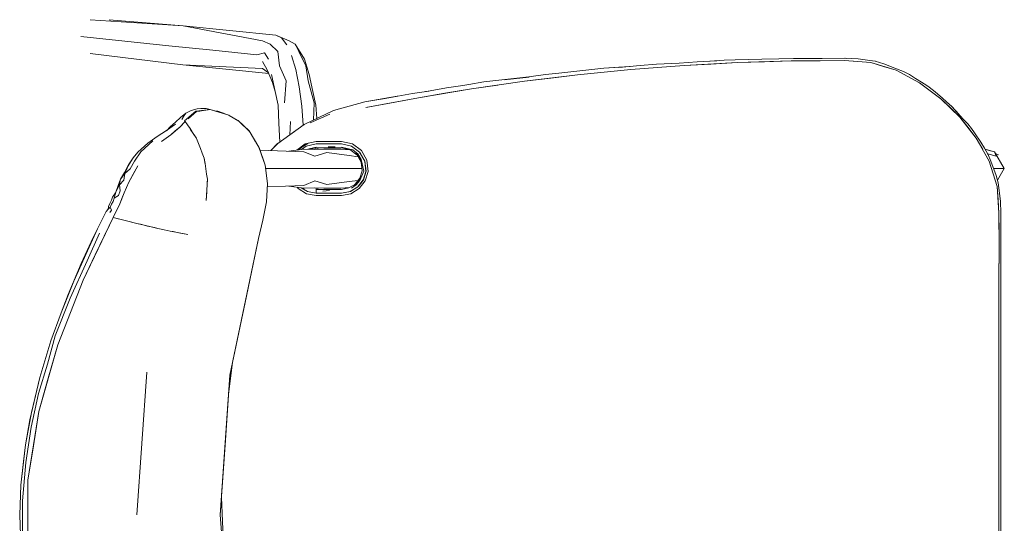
# Model space of a CAD drawing. Header units: millimetres. Extents: x -261 to 187, y -214 to 106.
# Tile 963 of 1056: x -209.357 to -208.833, y 18.329 to 18.596. Entities that reach past the tile are written whole.
import ezdxf

# ---------------------------------------------------------------- set-up
doc = ezdxf.new("R2010")
doc.units = ezdxf.units.MM
doc.header["$LTSCALE"] = 0.005
doc.header["$MEASUREMENT"] = 0
doc.layers.add('IFC-Elemento de mobília-Contorno', color=9, linetype='Continuous', lineweight=5)

msp = doc.modelspace()

# ---------------------------------------------------------------- linework, layer by layer
at = {"layer": 'IFC-Elemento de mobília-Contorno', "lineweight": 5}
for p, q in [((-209.31905, 18.59597), (-209.2697, 18.5928)), ((-209.30901, 18.59597), (-209.2697, 18.5928)), ((-209.2697, 18.5928), (-209.22752, 18.5847)), ((-209.2697, 18.5928), (-209.2204, 18.58773)), ((-209.32412, 18.587), (-209.30072, 18.58459)), ((-209.2204, 18.58773), (-209.21748, 18.58631)), ((-209.2204, 18.58773), (-209.21333, 18.5847)), ((-209.21748, 18.58631), (-209.21468, 18.58269)), ((-209.30072, 18.58459), (-209.27731, 18.58218)), ((-209.27731, 18.58218), (-209.25391, 18.57977)), ((-209.22752, 18.5847), (-209.22355, 18.58295)), ((-209.22355, 18.58295), (-209.21932, 18.57916)), ((-209.21333, 18.5847), (-209.21015, 18.58295)), ((-209.21015, 18.58295), (-209.20831, 18.57916)), ((-209.21015, 18.58295), (-209.20524, 18.57497)), ((-209.31916, 18.57802), (-209.26984, 18.57207)), ((-209.25391, 18.57977), (-209.23051, 18.57737)), ((-209.23051, 18.57737), (-209.22641, 18.57846)), ((-209.22641, 18.57846), (-209.22434, 18.57497)), ((-209.21932, 18.57916), (-209.21853, 18.57153)), ((-209.2121, 18.57701), (-209.20985, 18.56949)), ((-209.20831, 18.57916), (-209.20449, 18.57153)), ((-209.20524, 18.57497), (-209.20274, 18.56694)), ((-208.97634, 18.57459), (-208.96213, 18.575)), ((-208.96213, 18.575), (-208.95325, 18.57525)), ((-208.95325, 18.57525), (-208.94535, 18.57533)), ((-208.94535, 18.57533), (-208.93692, 18.57546)), ((-208.93692, 18.57546), (-208.93023, 18.57532)), ((-208.93067, 18.57533), (-208.91803, 18.57553)), ((-208.93059, 18.57532), (-208.91804, 18.57553)), ((-208.91804, 18.57553), (-208.91725, 18.57546)), ((-208.91803, 18.57553), (-208.91724, 18.57546)), ((-208.91783, 18.57548), (-208.91101, 18.57522)), ((-208.91101, 18.57522), (-208.90473, 18.5744)), ((-209.26984, 18.57207), (-209.22762, 18.57004)), ((-209.26984, 18.57207), (-209.22425, 18.56738)), ((-209.22762, 18.57004), (-209.22441, 18.56775)), ((-209.22759, 18.57372), (-209.22512, 18.56942)), ((-209.22512, 18.56942), (-209.22228, 18.56271)), ((-209.21853, 18.57153), (-209.21505, 18.56357)), ((-209.20985, 18.56949), (-209.20801, 18.56039)), ((-209.20449, 18.57153), (-209.20333, 18.56357)), ((-209.06212, 18.56844), (-209.04618, 18.57028)), ((-209.06015, 18.56669), (-209.03184, 18.56949)), ((-209.05415, 18.56936), (-209.04618, 18.57028)), ((-209.04618, 18.57028), (-209.03216, 18.5712)), ((-209.04618, 18.57028), (-209.03817, 18.57081)), ((-209.04599, 18.56809), (-209.03184, 18.56949)), ((-209.03817, 18.57081), (-209.03219, 18.5712)), ((-209.03814, 18.57062), (-209.02691, 18.57172)), ((-209.03184, 18.56949), (-209.00347, 18.57165)), ((-209.03184, 18.56949), (-209.01766, 18.57057)), ((-209.02691, 18.57172), (-209.01817, 18.57237)), ((-209.01817, 18.57237), (-209.00616, 18.57291)), ((-209.00616, 18.57291), (-208.99652, 18.5736)), ((-209.00347, 18.57165), (-208.97506, 18.57318)), ((-209.00347, 18.57165), (-208.98927, 18.57241)), ((-208.99652, 18.5736), (-208.98615, 18.57419)), ((-208.98991, 18.57398), (-208.98214, 18.57449)), ((-208.98963, 18.57399), (-208.98214, 18.57449)), ((-208.98927, 18.57241), (-208.97506, 18.57318)), ((-208.98214, 18.57449), (-208.97634, 18.57459)), ((-208.97506, 18.57318), (-208.94663, 18.57407)), ((-208.97506, 18.57318), (-208.96085, 18.57363)), ((-208.96085, 18.57363), (-208.94663, 18.57407)), ((-208.94663, 18.57407), (-208.91821, 18.57431)), ((-208.94663, 18.57407), (-208.93889, 18.57413)), ((-208.93889, 18.57413), (-208.93115, 18.5742)), ((-208.93115, 18.5742), (-208.91821, 18.57431)), ((-208.91821, 18.57431), (-208.9112, 18.57379)), ((-208.91821, 18.57431), (-208.9042, 18.57326)), ((-208.9112, 18.57379), (-208.9042, 18.57326)), ((-208.90473, 18.5744), (-208.90202, 18.57398)), ((-208.9042, 18.57326), (-208.89748, 18.57119)), ((-208.9042, 18.57326), (-208.89076, 18.56911)), ((-208.90202, 18.57398), (-208.89737, 18.57256)), ((-208.90202, 18.57398), (-208.90183, 18.57391)), ((-208.89748, 18.57119), (-208.89076, 18.56911)), ((-208.89737, 18.57256), (-208.89064, 18.56994)), ((-208.89064, 18.56994), (-208.88686, 18.56847)), ((-209.22275, 18.56694), (-209.22079, 18.55784)), ((-209.20274, 18.56694), (-209.20073, 18.55784)), ((-209.10993, 18.56293), (-209.09399, 18.56477)), ((-209.10196, 18.56385), (-209.09399, 18.56477)), ((-209.09905, 18.56411), (-209.08585, 18.56548)), ((-209.09399, 18.56477), (-209.08584, 18.56571)), ((-209.09399, 18.56477), (-209.08602, 18.56569)), ((-209.08839, 18.56327), (-209.06015, 18.56669)), ((-209.08839, 18.56327), (-209.07427, 18.56499)), ((-209.08602, 18.56569), (-209.0772, 18.56682)), ((-209.0772, 18.56682), (-209.07008, 18.56753)), ((-209.07427, 18.56499), (-209.06015, 18.56669)), ((-209.07008, 18.56753), (-209.06212, 18.56844)), ((-209.06212, 18.56844), (-209.05415, 18.56936)), ((-209.06015, 18.56669), (-209.04599, 18.56809)), ((-208.89076, 18.56911), (-208.88455, 18.56578)), ((-208.89076, 18.56911), (-208.87835, 18.56246)), ((-208.88686, 18.56847), (-208.8838, 18.56682)), ((-208.88455, 18.56578), (-208.87835, 18.56246)), ((-208.8838, 18.56682), (-208.88062, 18.56481)), ((-208.88062, 18.56481), (-208.87509, 18.56132)), ((-209.22228, 18.56271), (-209.22079, 18.55784)), ((-209.21581, 18.55193), (-209.21505, 18.56357)), ((-209.20801, 18.56039), (-209.20664, 18.55007)), ((-209.20333, 18.56357), (-209.20006, 18.55193)), ((-209.14461, 18.55458), (-209.11655, 18.55923)), ((-209.14047, 18.55786), (-209.1297, 18.55974)), ((-209.13058, 18.55691), (-209.11655, 18.55923)), ((-209.1297, 18.55974), (-209.12103, 18.56113)), ((-209.12103, 18.56113), (-209.11784, 18.56162)), ((-209.11799, 18.5616), (-209.10993, 18.56293)), ((-209.11784, 18.56162), (-209.10993, 18.56293)), ((-209.11655, 18.55923), (-209.08839, 18.56327)), ((-209.11655, 18.55923), (-209.10247, 18.56125)), ((-209.10993, 18.56293), (-209.10196, 18.56385)), ((-208.87835, 18.56246), (-208.87271, 18.55823)), ((-208.87835, 18.56246), (-208.86707, 18.55401)), ((-208.87509, 18.56132), (-208.87329, 18.56017)), ((-208.87329, 18.56017), (-208.87018, 18.55772)), ((-209.22079, 18.55784), (-209.21923, 18.55058)), ((-209.20073, 18.55784), (-209.19929, 18.55058)), ((-209.17322, 18.55245), (-209.15591, 18.55531)), ((-209.17322, 18.55245), (-209.16039, 18.55458)), ((-209.17257, 18.54933), (-209.14461, 18.55458)), ((-209.16439, 18.55384), (-209.15566, 18.55536)), ((-209.16039, 18.55458), (-209.15566, 18.55536)), ((-209.16039, 18.55458), (-209.15573, 18.55535)), ((-209.15566, 18.55536), (-209.14789, 18.55681)), ((-209.15221, 18.55315), (-209.14461, 18.55458)), ((-209.14789, 18.55681), (-209.14047, 18.55786)), ((-209.14461, 18.55458), (-209.13058, 18.55691)), ((-209.14094, 18.55779), (-209.13917, 18.55809)), ((-209.14093, 18.5578), (-209.1392, 18.55808)), ((-208.87271, 18.55823), (-208.86707, 18.55401)), ((-208.87018, 18.55772), (-208.86624, 18.5543)), ((-208.86707, 18.55401), (-208.85697, 18.54419)), ((-208.86707, 18.55401), (-208.86202, 18.5491)), ((-208.86624, 18.5543), (-208.86213, 18.55062)), ((-209.26541, 18.54784), (-209.2623, 18.54871)), ((-209.2623, 18.54871), (-209.26036, 18.54883)), ((-209.26036, 18.54883), (-209.25748, 18.54878)), ((-209.25748, 18.54878), (-209.2553, 18.54827)), ((-209.21923, 18.55058), (-209.21895, 18.54104)), ((-209.20664, 18.55007), (-209.20587, 18.53995)), ((-209.20038, 18.5427), (-209.20006, 18.55193)), ((-209.19929, 18.55058), (-209.19861, 18.54355)), ((-209.18984, 18.54776), (-209.17322, 18.55245)), ((-209.17257, 18.54933), (-209.15982, 18.55173)), ((-209.15982, 18.55173), (-209.15221, 18.55315)), ((-208.86404, 18.55233), (-208.86122, 18.54994)), ((-208.86395, 18.55225), (-208.86123, 18.54994)), ((-208.86202, 18.5491), (-208.85697, 18.54419)), ((-208.86123, 18.54994), (-208.85747, 18.54573)), ((-208.86122, 18.54994), (-208.85736, 18.54561)), ((-209.2738, 18.54163), (-209.27109, 18.5441)), ((-209.27109, 18.5441), (-209.26831, 18.54638)), ((-209.27036, 18.54295), (-209.26921, 18.5452)), ((-209.26921, 18.5452), (-209.26831, 18.54638)), ((-209.26893, 18.54236), (-209.26301, 18.54735)), ((-209.26831, 18.54638), (-209.26541, 18.54784)), ((-209.26705, 18.54337), (-209.26548, 18.54475)), ((-209.26548, 18.54475), (-209.26267, 18.54722)), ((-209.26301, 18.54735), (-209.25545, 18.54828)), ((-209.26267, 18.54722), (-209.26083, 18.54749)), ((-209.26083, 18.54749), (-209.25899, 18.54775)), ((-209.25899, 18.54775), (-209.25638, 18.54812)), ((-209.25545, 18.54828), (-209.24552, 18.54538)), ((-209.2553, 18.54827), (-209.25026, 18.54673)), ((-209.2529, 18.54754), (-209.25124, 18.54748)), ((-209.25124, 18.54748), (-209.24832, 18.54633)), ((-209.24832, 18.54633), (-209.24665, 18.54571)), ((-209.24552, 18.54538), (-209.24045, 18.54242)), ((-209.24536, 18.54523), (-209.24522, 18.54518)), ((-209.24533, 18.54521), (-209.24522, 18.54518)), ((-209.24522, 18.54518), (-209.24009, 18.54209)), ((-209.20541, 18.54029), (-209.18984, 18.54776)), ((-209.20221, 18.54122), (-209.19186, 18.54591)), ((-208.85852, 18.54687), (-208.85499, 18.54301)), ((-208.85697, 18.54419), (-208.8526, 18.53866)), ((-208.85697, 18.54419), (-208.84823, 18.53314)), ((-209.27859, 18.53706), (-209.27657, 18.53917)), ((-209.27856, 18.53709), (-209.27374, 18.54058)), ((-209.27657, 18.53917), (-209.2738, 18.54163)), ((-209.27635, 18.5349), (-209.27147, 18.539)), ((-209.27391, 18.53695), (-209.27147, 18.539)), ((-209.27147, 18.539), (-209.26861, 18.54199)), ((-209.27147, 18.539), (-209.27064, 18.53987)), ((-209.27064, 18.53987), (-209.26981, 18.54074)), ((-209.26981, 18.54074), (-209.26861, 18.54199)), ((-209.26893, 18.54236), (-209.26866, 18.54195)), ((-209.26861, 18.54199), (-209.26857, 18.54203)), ((-209.26861, 18.54199), (-209.26734, 18.54009)), ((-209.26734, 18.54009), (-209.26607, 18.53817)), ((-209.26607, 18.53817), (-209.26519, 18.53685)), ((-209.24045, 18.54242), (-209.23467, 18.53694)), ((-209.2401, 18.54209), (-209.23436, 18.53652)), ((-209.21946, 18.53024), (-209.20541, 18.54029)), ((-209.21895, 18.54104), (-209.21838, 18.53102)), ((-209.21298, 18.53487), (-209.21262, 18.54186)), ((-209.21298, 18.53487), (-209.20541, 18.54029)), ((-208.85499, 18.54301), (-208.85277, 18.54062)), ((-208.85277, 18.54062), (-208.8507, 18.53813)), ((-208.8526, 18.53866), (-208.84823, 18.53314)), ((-208.8507, 18.53813), (-208.85057, 18.53793)), ((-208.8507, 18.53813), (-208.84916, 18.53584)), ((-209.2884, 18.53049), (-209.28346, 18.534)), ((-209.28346, 18.534), (-209.27856, 18.53709)), ((-209.2813, 18.53138), (-209.27635, 18.5349)), ((-209.2813, 18.53138), (-209.27882, 18.53314)), ((-209.27882, 18.53314), (-209.27635, 18.5349)), ((-209.27635, 18.5349), (-209.27391, 18.53695)), ((-209.26592, 18.53793), (-209.26274, 18.53324)), ((-209.26519, 18.53685), (-209.26431, 18.53552)), ((-209.26431, 18.53552), (-209.26342, 18.53419)), ((-209.26342, 18.53419), (-209.26254, 18.53286)), ((-209.26274, 18.53324), (-209.26267, 18.53305)), ((-209.26257, 18.53295), (-209.26154, 18.53025)), ((-209.23467, 18.53694), (-209.22955, 18.52835)), ((-209.23436, 18.53652), (-209.23391, 18.53566)), ((-209.23436, 18.53652), (-209.23157, 18.53175)), ((-209.23436, 18.53652), (-209.23391, 18.53567)), ((-208.84916, 18.53584), (-208.84588, 18.5309)), ((-208.84823, 18.53314), (-208.84136, 18.52085)), ((-208.84823, 18.53314), (-208.84479, 18.52699)), ((-209.29379, 18.52564), (-209.2884, 18.53049)), ((-209.29215, 18.52588), (-209.28588, 18.53173)), ((-209.26154, 18.53025), (-209.26054, 18.52764)), ((-209.26054, 18.52764), (-209.25953, 18.52504)), ((-209.23157, 18.53175), (-209.23136, 18.53139)), ((-209.22955, 18.52835), (-209.22621, 18.51877)), ((-209.22941, 18.52805), (-209.22807, 18.52419)), ((-209.22941, 18.52805), (-209.22621, 18.51877)), ((-209.2231, 18.52655), (-209.21946, 18.53024)), ((-209.2231, 18.52655), (-209.21951, 18.5302)), ((-209.20933, 18.52678), (-209.20494, 18.53001)), ((-209.20835, 18.52692), (-209.20659, 18.52827)), ((-209.20784, 18.52726), (-209.20659, 18.52827)), ((-209.20677, 18.52714), (-209.20443, 18.52886)), ((-209.20659, 18.52827), (-209.20345, 18.53033)), ((-209.20659, 18.52827), (-209.20523, 18.52913)), ((-209.20555, 18.52895), (-209.20555, 18.52892)), ((-209.20523, 18.52913), (-209.20389, 18.53001)), ((-209.20494, 18.53001), (-209.19912, 18.53126)), ((-209.20443, 18.52886), (-209.19912, 18.53002)), ((-209.20389, 18.53001), (-209.2034, 18.53034)), ((-209.2035, 18.52723), (-209.1991, 18.52822)), ((-209.2025, 18.52721), (-209.19909, 18.52794)), ((-209.19924, 18.52791), (-209.19917, 18.52716)), ((-209.19912, 18.53126), (-209.19574, 18.53127)), ((-209.19912, 18.53002), (-209.19574, 18.53002)), ((-209.19909, 18.52794), (-209.19571, 18.52794)), ((-209.1981, 18.52729), (-209.1981, 18.52794)), ((-209.19574, 18.53127), (-209.19236, 18.53127)), ((-209.19574, 18.53002), (-209.19236, 18.53002)), ((-209.19571, 18.52794), (-209.19232, 18.52794)), ((-209.19273, 18.52855), (-209.18885, 18.52853)), ((-209.19236, 18.53127), (-209.18899, 18.53127)), ((-209.19236, 18.53002), (-209.18898, 18.53002)), ((-209.19232, 18.52794), (-209.18894, 18.52794)), ((-209.18899, 18.53127), (-209.18561, 18.53127)), ((-209.18898, 18.53002), (-209.18561, 18.53003)), ((-209.18894, 18.52794), (-209.18556, 18.52794)), ((-209.18561, 18.53127), (-209.1798, 18.53003)), ((-209.18561, 18.53003), (-209.1803, 18.52888)), ((-209.18558, 18.52823), (-209.17962, 18.52691)), ((-209.18556, 18.52794), (-209.18096, 18.52695)), ((-209.1803, 18.52888), (-209.17592, 18.52565)), ((-209.1798, 18.53003), (-209.17501, 18.52651)), ((-208.84588, 18.5309), (-208.84383, 18.52776)), ((-208.84383, 18.52776), (-208.84212, 18.52467)), ((-209.29897, 18.51839), (-209.29632, 18.5227)), ((-209.29883, 18.51891), (-209.29632, 18.5227)), ((-209.29632, 18.5227), (-209.29379, 18.52564)), ((-209.29552, 18.52089), (-209.29215, 18.52588)), ((-209.25953, 18.52504), (-209.25853, 18.52243)), ((-209.25853, 18.52243), (-209.2581, 18.51964)), ((-209.25853, 18.52243), (-209.25803, 18.51918)), ((-209.22897, 18.52678), (-209.2056, 18.5259)), ((-209.22807, 18.52419), (-209.22621, 18.51877)), ((-209.21357, 18.5262), (-209.20568, 18.52729)), ((-209.20828, 18.52693), (-209.20781, 18.52729)), ((-209.20568, 18.52729), (-209.19968, 18.52715)), ((-209.2056, 18.5259), (-209.19967, 18.52349)), ((-209.19968, 18.52715), (-209.19501, 18.52729)), ((-209.19967, 18.52349), (-209.19333, 18.5254)), ((-209.19918, 18.52729), (-209.19918, 18.52716)), ((-209.1981, 18.52719), (-209.1981, 18.52729)), ((-209.19501, 18.52729), (-209.18586, 18.52729)), ((-209.19333, 18.5254), (-209.18146, 18.52382)), ((-209.18586, 18.52729), (-209.18104, 18.52696)), ((-209.18146, 18.52382), (-209.17672, 18.52316)), ((-209.18106, 18.52698), (-209.17735, 18.52427)), ((-209.18089, 18.52709), (-209.17962, 18.52691)), ((-209.17962, 18.52691), (-209.17693, 18.52471)), ((-209.17818, 18.52535), (-209.17596, 18.52257)), ((-209.17744, 18.52442), (-209.17507, 18.52028)), ((-209.17693, 18.52471), (-209.17504, 18.52179)), ((-209.17596, 18.52257), (-209.17461, 18.51929)), ((-209.17592, 18.52565), (-209.17322, 18.52088)), ((-209.17581, 18.52557), (-209.1758, 18.52557)), ((-209.1758, 18.52557), (-209.1731, 18.5209)), ((-209.17503, 18.52656), (-209.17205, 18.52134)), ((-209.17432, 18.52284), (-209.17421, 18.52282)), ((-208.84355, 18.52724), (-208.83854, 18.5259)), ((-208.8434, 18.52698), (-208.83854, 18.5259)), ((-208.84223, 18.52485), (-208.84212, 18.52467)), ((-208.84212, 18.52469), (-208.84211, 18.52467)), ((-208.84212, 18.52469), (-208.83773, 18.52347)), ((-208.84212, 18.52469), (-208.84058, 18.52091)), ((-208.84212, 18.52469), (-208.84212, 18.52467)), ((-208.84212, 18.52469), (-208.84211, 18.52467)), ((-208.84211, 18.52467), (-208.8421, 18.52465)), ((-208.83854, 18.5259), (-208.83773, 18.52347)), ((-208.83854, 18.5259), (-208.83335, 18.51692)), ((-208.83796, 18.5249), (-208.83639, 18.52425)), ((-209.30097, 18.51483), (-209.29883, 18.51891)), ((-209.30095, 18.51487), (-209.29883, 18.51891)), ((-209.30074, 18.51438), (-209.29897, 18.51839)), ((-209.29863, 18.50973), (-209.29387, 18.51835)), ((-209.29786, 18.51678), (-209.29552, 18.52089)), ((-209.29625, 18.51404), (-209.29387, 18.51835)), ((-209.2581, 18.51964), (-209.25766, 18.51685)), ((-209.22621, 18.51877), (-209.22489, 18.50905)), ((-209.17507, 18.52028), (-209.17461, 18.5157)), ((-209.17504, 18.52179), (-209.17365, 18.51554)), ((-209.17461, 18.51929), (-209.17365, 18.51554)), ((-209.17322, 18.52088), (-209.17268, 18.51542)), ((-209.1731, 18.5209), (-209.17255, 18.51555)), ((-209.17205, 18.52134), (-209.17143, 18.51535)), ((-208.84136, 18.52085), (-208.83721, 18.50742)), ((-208.84136, 18.52085), (-208.83928, 18.51413)), ((-208.84058, 18.52091), (-208.83766, 18.51335)), ((-209.30305, 18.51126), (-209.30097, 18.51483)), ((-209.30305, 18.51126), (-209.30074, 18.51438)), ((-209.30118, 18.51082), (-209.30074, 18.51438)), ((-209.30074, 18.51438), (-209.29786, 18.51678)), ((-209.29863, 18.50973), (-209.29625, 18.51404)), ((-209.25766, 18.51685), (-209.25723, 18.51405)), ((-209.25723, 18.51405), (-209.25679, 18.51126)), ((-209.22596, 18.51692), (-209.21735, 18.51692)), ((-209.21735, 18.51692), (-209.20053, 18.51692)), ((-209.20053, 18.51692), (-209.19517, 18.51692)), ((-209.19517, 18.51692), (-209.18558, 18.51692)), ((-209.18558, 18.51692), (-209.17473, 18.51692)), ((-209.17823, 18.50869), (-209.17576, 18.51188)), ((-209.17681, 18.51002), (-209.17521, 18.51263)), ((-209.17589, 18.51054), (-209.17365, 18.51554)), ((-209.17576, 18.51188), (-209.17461, 18.5157)), ((-209.17409, 18.51081), (-209.17268, 18.51542)), ((-209.17396, 18.51083), (-209.17324, 18.51326)), ((-209.17324, 18.51326), (-209.17255, 18.51555)), ((-209.17294, 18.51041), (-209.17143, 18.51535)), ((-209.17283, 18.51692), (-209.17269, 18.51692)), ((-208.83904, 18.51692), (-208.83837, 18.51692)), ((-208.83837, 18.51692), (-208.83462, 18.51692)), ((-208.83766, 18.51335), (-208.83658, 18.50943)), ((-208.83694, 18.51071), (-208.83335, 18.51692)), ((-208.83462, 18.51692), (-208.83335, 18.51692)), ((-209.30575, 18.50412), (-209.30398, 18.50857)), ((-209.30543, 18.50445), (-209.30355, 18.50832)), ((-209.30487, 18.50633), (-209.30399, 18.50854)), ((-209.30399, 18.50854), (-209.30305, 18.51126)), ((-209.30355, 18.50832), (-209.30118, 18.51082)), ((-209.30355, 18.50832), (-209.30315, 18.51067)), ((-209.30355, 18.50832), (-209.30319, 18.50508)), ((-209.30315, 18.51067), (-209.30305, 18.51126)), ((-209.30104, 18.504), (-209.29863, 18.50973)), ((-209.30104, 18.504), (-209.29984, 18.50686)), ((-209.25742, 18.49991), (-209.25679, 18.51114)), ((-209.25707, 18.50626), (-209.25698, 18.50793)), ((-209.25698, 18.50793), (-209.25689, 18.50959)), ((-209.25689, 18.50959), (-209.25679, 18.51126)), ((-209.22549, 18.49926), (-209.22489, 18.50905)), ((-209.225, 18.50721), (-209.20551, 18.50794)), ((-209.21357, 18.50764), (-209.20551, 18.50653)), ((-209.20917, 18.50703), (-209.20862, 18.50631)), ((-209.20696, 18.50673), (-209.2037, 18.50474)), ((-209.20568, 18.50655), (-209.19968, 18.5067)), ((-209.2056, 18.50794), (-209.19967, 18.51035)), ((-209.19968, 18.5067), (-209.19501, 18.50655)), ((-209.19967, 18.51035), (-209.19333, 18.50843)), ((-209.19907, 18.50668), (-209.19906, 18.5059)), ((-209.1981, 18.5059), (-209.1981, 18.50665)), ((-209.19333, 18.50843), (-209.18146, 18.51002)), ((-209.18586, 18.50655), (-209.18125, 18.50686)), ((-209.18556, 18.5059), (-209.18163, 18.50663)), ((-209.18163, 18.50663), (-209.17821, 18.50871)), ((-209.18146, 18.51002), (-209.17669, 18.51068)), ((-209.18097, 18.50477), (-209.17693, 18.50722)), ((-209.18086, 18.50475), (-209.17682, 18.50721)), ((-209.18033, 18.50657), (-209.17783, 18.50825)), ((-209.17899, 18.50787), (-209.17681, 18.51002)), ((-209.17783, 18.50825), (-209.17589, 18.51054)), ((-209.17706, 18.50715), (-209.17691, 18.50716)), ((-209.17699, 18.50715), (-209.17404, 18.51095)), ((-209.17682, 18.50721), (-209.17537, 18.50909)), ((-209.17611, 18.50632), (-209.17294, 18.51041)), ((-209.17537, 18.50909), (-209.17392, 18.51096)), ((-209.17401, 18.51105), (-209.17389, 18.51107)), ((-208.83721, 18.50742), (-208.83618, 18.4933)), ((-208.83721, 18.50742), (-208.83669, 18.5004)), ((-208.83661, 18.50952), (-208.83659, 18.50953)), ((-208.83661, 18.50952), (-208.83658, 18.50943)), ((-208.83658, 18.50943), (-208.83619, 18.50673)), ((-208.83658, 18.50943), (-208.83657, 18.50933)), ((-208.83619, 18.50673), (-208.83541, 18.49953)), ((-209.30783, 18.5002), (-209.30719, 18.50183)), ((-209.30719, 18.50183), (-209.30575, 18.50412)), ((-209.30638, 18.50126), (-209.30543, 18.50445)), ((-209.30638, 18.50126), (-209.30403, 18.50266)), ((-209.30575, 18.50412), (-209.30487, 18.50633)), ((-209.30403, 18.50266), (-209.30319, 18.50508)), ((-209.30344, 18.49826), (-209.30104, 18.504)), ((-209.30224, 18.50112), (-209.30104, 18.504)), ((-209.25742, 18.49991), (-209.25729, 18.50225)), ((-209.25729, 18.50225), (-209.25716, 18.50459)), ((-209.25716, 18.50459), (-209.25707, 18.50626)), ((-209.20862, 18.50631), (-209.2042, 18.50361)), ((-209.20551, 18.50585), (-209.20551, 18.50655)), ((-209.2042, 18.50361), (-209.19912, 18.50265)), ((-209.2037, 18.50474), (-209.19905, 18.50389)), ((-209.19912, 18.50467), (-209.19911, 18.50531)), ((-209.19912, 18.5039), (-209.19912, 18.50467)), ((-209.19912, 18.5039), (-209.19575, 18.5039)), ((-209.19912, 18.50265), (-209.19575, 18.50265)), ((-209.19911, 18.50531), (-209.1991, 18.50574)), ((-209.1991, 18.50574), (-209.19909, 18.5059)), ((-209.19909, 18.5059), (-209.19571, 18.5059)), ((-209.19905, 18.50389), (-209.19905, 18.5039)), ((-209.19905, 18.50389), (-209.19566, 18.50389)), ((-209.1981, 18.50389), (-209.1981, 18.5039)), ((-209.19575, 18.5039), (-209.19237, 18.5039)), ((-209.19575, 18.50265), (-209.19237, 18.50265)), ((-209.19571, 18.5059), (-209.19232, 18.5059)), ((-209.19566, 18.50389), (-209.19228, 18.50389)), ((-209.19555, 18.50501), (-209.19197, 18.50531)), ((-209.19501, 18.50655), (-209.18586, 18.50655)), ((-209.19237, 18.5039), (-209.18899, 18.5039)), ((-209.19237, 18.50265), (-209.18899, 18.50265)), ((-209.19232, 18.5059), (-209.18894, 18.5059)), ((-209.19228, 18.50389), (-209.1889, 18.50389)), ((-209.18899, 18.5039), (-209.18561, 18.5039)), ((-209.18899, 18.50265), (-209.18561, 18.50265)), ((-209.18894, 18.5059), (-209.18556, 18.5059)), ((-209.1889, 18.50389), (-209.18551, 18.50389)), ((-209.18561, 18.5039), (-209.18097, 18.50477)), ((-209.18561, 18.50265), (-209.18053, 18.50361)), ((-209.18551, 18.50389), (-209.18086, 18.50475)), ((-209.18053, 18.50361), (-209.17611, 18.50632)), ((-208.83709, 18.50583), (-208.83709, 18.50581)), ((-209.3096, 18.49532), (-209.30942, 18.49682)), ((-209.3096, 18.49532), (-209.30851, 18.49648)), ((-209.30942, 18.49682), (-209.30868, 18.49844)), ((-209.30868, 18.49844), (-209.30783, 18.5002)), ((-209.30851, 18.49648), (-209.30779, 18.49804)), ((-209.30851, 18.49648), (-209.30772, 18.49482)), ((-209.30779, 18.49804), (-209.30685, 18.4995)), ((-209.30689, 18.49095), (-209.30344, 18.49826)), ((-209.30685, 18.4995), (-209.30638, 18.50126)), ((-209.30449, 18.49605), (-209.30344, 18.49826)), ((-209.30344, 18.49826), (-209.30224, 18.50112)), ((-209.22734, 18.48948), (-209.22549, 18.49926)), ((-208.83669, 18.5004), (-208.83618, 18.4933)), ((-208.83541, 18.49953), (-208.83521, 18.49336)), ((-209.32291, 18.45773), (-209.30689, 18.49095)), ((-209.3152, 18.48494), (-209.31124, 18.49303)), ((-209.31166, 18.48106), (-209.30689, 18.49095)), ((-209.31124, 18.49303), (-209.31058, 18.49423)), ((-209.31058, 18.49423), (-209.3096, 18.49532)), ((-209.30863, 18.49356), (-209.30772, 18.49482)), ((-209.30689, 18.49095), (-209.30621, 18.4924)), ((-209.30689, 18.49095), (-209.3026, 18.48986)), ((-209.30689, 18.49095), (-209.30431, 18.49029)), ((-209.30621, 18.4924), (-209.30553, 18.49384)), ((-209.30553, 18.49384), (-209.30449, 18.49605)), ((-208.83618, 18.4933), (-208.83615, 18.48329)), ((-208.83618, 18.4933), (-208.83613, 18.47549)), ((-208.83525, 18.49468), (-208.83514, 18.49345)), ((-208.83525, 18.4946), (-208.83514, 18.49338)), ((-208.83514, 18.48335), (-208.83514, 18.49338)), ((-209.30431, 18.49029), (-209.3026, 18.48986)), ((-209.3026, 18.48986), (-209.29842, 18.48882)), ((-209.3026, 18.48986), (-209.30051, 18.48933)), ((-209.30051, 18.48933), (-209.29842, 18.48882)), ((-209.29842, 18.48882), (-209.29437, 18.48782)), ((-209.29842, 18.48882), (-209.29639, 18.48832)), ((-209.29639, 18.48832), (-209.29437, 18.48782)), ((-209.29437, 18.48782), (-209.29046, 18.48688)), ((-209.29437, 18.48782), (-209.29241, 18.48735)), ((-209.29241, 18.48735), (-209.29046, 18.48688)), ((-209.29046, 18.48688), (-209.28672, 18.48601)), ((-209.29046, 18.48688), (-209.28859, 18.48645)), ((-209.28859, 18.48645), (-209.28672, 18.48601)), ((-209.28672, 18.48601), (-209.28315, 18.48519)), ((-209.28672, 18.48601), (-209.28493, 18.4856)), ((-209.22976, 18.47983), (-209.22734, 18.48948)), ((-209.3208, 18.46801), (-209.31417, 18.4826)), ((-209.32047, 18.47323), (-209.3152, 18.48494)), ((-209.31855, 18.47801), (-209.3152, 18.48494)), ((-209.31643, 18.47117), (-209.31166, 18.48106)), ((-209.28493, 18.4856), (-209.28315, 18.48519)), ((-209.28315, 18.48519), (-209.27976, 18.48444)), ((-209.28315, 18.48519), (-209.28145, 18.48482)), ((-209.28145, 18.48482), (-209.27976, 18.48444)), ((-209.27976, 18.48444), (-209.27657, 18.48376)), ((-209.27976, 18.48444), (-209.27817, 18.4841)), ((-209.27657, 18.48376), (-209.2736, 18.48315)), ((-209.27657, 18.48376), (-209.27509, 18.48345)), ((-209.27509, 18.48345), (-209.2736, 18.48315)), ((-209.2736, 18.48315), (-209.27109, 18.48267)), ((-209.2736, 18.48315), (-209.26715, 18.4819)), ((-209.27109, 18.48267), (-209.26715, 18.4819)), ((-208.83514, 18.47333), (-208.83514, 18.48335)), ((-209.32388, 18.46651), (-209.31855, 18.47801)), ((-209.2449, 18.40718), (-209.22976, 18.47983)), ((-209.23613, 18.44928), (-209.22976, 18.47983)), ((-208.83618, 18.45769), (-208.83613, 18.47549)), ((-208.83616, 18.4666), (-208.83613, 18.47549)), ((-209.32777, 18.45715), (-209.32047, 18.47323)), ((-209.32291, 18.45773), (-209.31643, 18.47117)), ((-208.83514, 18.45617), (-208.83514, 18.47477)), ((-208.83514, 18.46331), (-208.83514, 18.47333)), ((-209.33077, 18.45006), (-209.32388, 18.46651)), ((-209.32976, 18.44811), (-209.3208, 18.46801)), ((-208.83514, 18.45329), (-208.83514, 18.46331)), ((-209.33634, 18.42338), (-209.32291, 18.45773)), ((-209.33459, 18.44043), (-209.32777, 18.45715)), ((-208.83622, 18.43989), (-208.83618, 18.45769)), ((-208.8362, 18.44879), (-208.83618, 18.45769)), ((-208.83514, 18.43469), (-208.83514, 18.45617)), ((-209.33459, 18.44043), (-209.33077, 18.45006)), ((-209.2449, 18.40718), (-209.23613, 18.44928)), ((-208.83514, 18.44327), (-208.83514, 18.45329)), ((-209.33769, 18.42807), (-209.32976, 18.44811)), ((-208.83622, 18.43989), (-208.8362, 18.44879)), ((-209.34002, 18.42542), (-209.33459, 18.44043)), ((-209.33634, 18.42338), (-209.32963, 18.44055)), ((-208.83622, 18.43099), (-208.83622, 18.43989)), ((-208.83622, 18.42209), (-208.83622, 18.43989)), ((-208.83514, 18.43325), (-208.83514, 18.44327)), ((-208.83514, 18.41321), (-208.83514, 18.43469)), ((-208.83514, 18.42323), (-208.83514, 18.43325)), ((-209.34646, 18.38792), (-209.33634, 18.42338)), ((-209.3458, 18.4061), (-209.34002, 18.42542)), ((-209.34184, 18.41312), (-209.33769, 18.42807)), ((-209.3414, 18.40564), (-209.33634, 18.42338)), ((-208.83514, 18.41321), (-208.83514, 18.42323)), ((-208.83622, 18.42209), (-208.83622, 18.41764)), ((-208.83622, 18.42209), (-208.83622, 18.40428)), ((-209.34659, 18.39746), (-209.34184, 18.41312)), ((-209.24558, 18.39722), (-209.24348, 18.41397)), ((-208.83622, 18.41318), (-208.83622, 18.41764)), ((-208.83514, 18.40319), (-208.83514, 18.41321)), ((-208.83514, 18.39317), (-208.83514, 18.41321)), ((-209.29427, 18.33307), (-209.28908, 18.40885)), ((-209.29167, 18.37096), (-209.28908, 18.40885)), ((-209.35119, 18.3836), (-209.3458, 18.4061)), ((-209.35022, 18.38752), (-209.3458, 18.4061)), ((-209.34646, 18.38792), (-209.3414, 18.40564)), ((-209.24998, 18.33307), (-209.2449, 18.40718)), ((-209.24744, 18.37012), (-209.2449, 18.40718)), ((-208.83623, 18.38648), (-208.83622, 18.40428)), ((-208.83622, 18.39538), (-208.83622, 18.40428)), ((-208.83514, 18.39818), (-208.83514, 18.40319)), ((-209.35041, 18.3796), (-209.34659, 18.39746)), ((-208.83514, 18.39317), (-208.83514, 18.39818)), ((-208.83514, 18.38316), (-208.83514, 18.39317)), ((-208.83514, 18.37314), (-208.83514, 18.39317)), ((-209.35345, 18.37034), (-209.35022, 18.38752)), ((-209.35217, 18.35149), (-209.34646, 18.38792)), ((-209.34932, 18.36971), (-209.34646, 18.38792)), ((-208.83624, 18.36867), (-208.83623, 18.38648)), ((-208.83623, 18.37758), (-208.83623, 18.38648)), ((-209.35345, 18.37034), (-209.35119, 18.3836)), ((-208.83514, 18.37314), (-208.83514, 18.38316)), ((-209.35335, 18.36091), (-209.35041, 18.3796)), ((-209.29427, 18.33307), (-209.29167, 18.37096)), ((-208.83514, 18.36312), (-208.83514, 18.37314)), ((-208.83514, 18.3531), (-208.83514, 18.37314)), ((-209.35566, 18.35185), (-209.35345, 18.37034)), ((-209.35462, 18.36134), (-209.35345, 18.37034)), ((-209.35217, 18.35149), (-209.34932, 18.36971)), ((-209.24998, 18.33307), (-209.24744, 18.37012)), ((-208.83624, 18.35978), (-208.83624, 18.36867)), ((-208.83624, 18.35087), (-208.83624, 18.36867)), ((-209.35605, 18.34893), (-209.35462, 18.36134)), ((-209.35507, 18.34058), (-209.35335, 18.36091)), ((-208.83514, 18.3531), (-208.83514, 18.36312)), ((-209.35217, 18.33307), (-209.35217, 18.35149)), ((-208.83624, 18.35087), (-208.83624, 18.33307)), ((-208.83624, 18.34197), (-208.83624, 18.35087)), ((-208.83514, 18.34309), (-208.83514, 18.3531)), ((-208.83514, 18.33307), (-208.83514, 18.3531)), ((-209.35658, 18.33308), (-209.35605, 18.34893)), ((-209.35514, 18.32015), (-209.35507, 18.34058)), ((-209.24934, 18.34227), (-209.24744, 18.29602)), ((-208.83624, 18.34197), (-208.83624, 18.33752)), ((-208.83514, 18.33307), (-208.83514, 18.34309)), ((-209.35658, 18.33308), (-209.35585, 18.31394)), ((-209.35217, 18.31464), (-209.35217, 18.33307)), ((-209.24998, 18.33307), (-209.2449, 18.25896)), ((-209.24998, 18.33307), (-209.24744, 18.29602)), ((-208.83624, 18.31527), (-208.83624, 18.33307)), ((-208.83514, 18.32305), (-208.83514, 18.33307)), ((-208.83514, 18.31304), (-208.83514, 18.33307))]:
    msp.add_line(p, q, dxfattribs=at)

doc.saveas('drawing.dxf')
